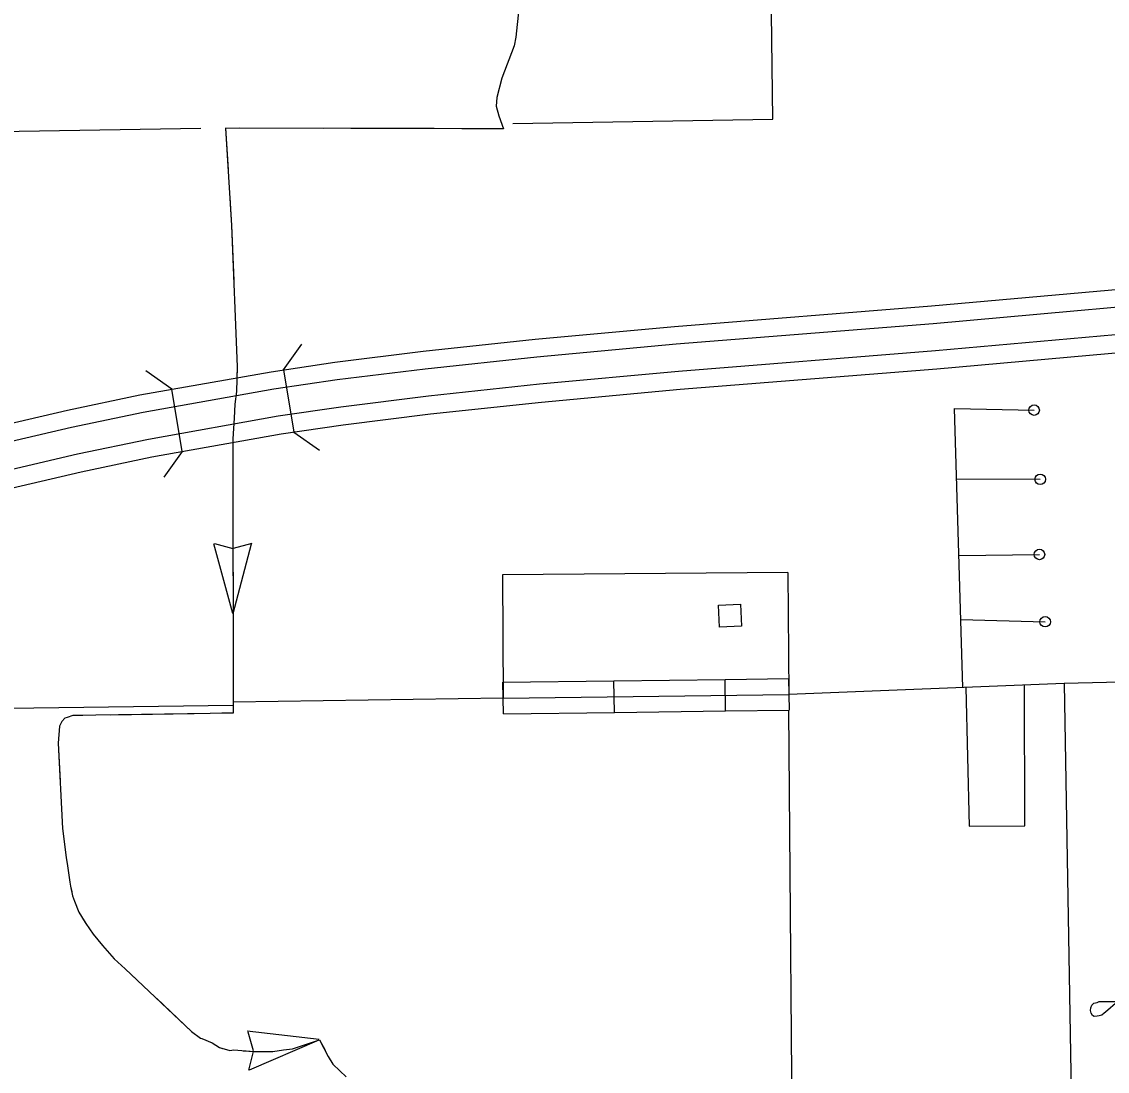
# Model space of a CAD drawing. Extents: x 1084508 to 1142749, y 1057638 to 1093403.
# Drawn here: x 1100010 to 1101630, y 1075801 to 1077367 of the extents above; entities that cross this region are included whole.
import ezdxf

# ---------------------------------------------------------------- set-up
doc = ezdxf.new("R2010")
doc.units = 0
for name, color, linetype in [('Level 19', 7, 'Continuous'), ('Level 32', 7, 'Continuous'), ('Level 33', 7, 'Continuous'), ('Level 35', 7, 'Continuous'), ('Level 39', 7, 'Continuous'), ('Level 4', 7, 'Continuous'), ('Level 43', 7, 'Continuous'), ('Level 5', 7, 'Continuous'), ('Level 56', 7, 'Continuous'), ('Level 6', 7, 'Continuous')]:
    doc.layers.add(name, color=color, linetype=linetype)

msp = doc.modelspace()

# ---------------------------------------------------------------- linework, layer by layer
at = {"layer": 'Level 19'}
for points in [[(1098696.6, 1076278.6), (1098805.9, 1076337.5), (1099003.3, 1076431), (1099222.5, 1076523.6), (1099401.8, 1076592.7), (1099588.6, 1076654.4), (1099735.1, 1076700.3), (1099926.1, 1076752), (1100078.4, 1076787.4), (1100186.2, 1076810.1), (1100382.1, 1076844.8), (1100477.1, 1076859), (1100609.1, 1076875.4), (1100776.1, 1076893.3), (1100984.2, 1076912.3), (1101367.7, 1076943), (1101861.2, 1076987)], [(1101845.2, 1076958.8), (1101370, 1076916.4), (1100986.5, 1076885.8), (1100778.8, 1076866.7), (1100612.2, 1076848.8), (1100480.7, 1076832.5), (1100386.4, 1076818.5), (1100191.3, 1076783.9), (1100084.2, 1076761.4), (1099932.6, 1076726.2), (1099742.5, 1076674.7), (1099596.8, 1076629), (1099410.8, 1076567.6), (1099232.5, 1076498.9), (1099014.2, 1076406.6), (1098818, 1076313.7), (1098696.9, 1076248.5)], [(1101843.4, 1076917.7), (1101373.4, 1076875.8), (1100990, 1076845.1), (1100782.8, 1076826.1), (1100616.9, 1076808.3), (1100486.2, 1076792.1), (1100392.9, 1076778.2), (1100199.1, 1076743.8), (1100093, 1076721.5), (1099942.5, 1076686.6), (1099754, 1076635.5), (1099609.3, 1076590.1), (1099424.6, 1076529.1), (1099247.8, 1076461), (1099030.8, 1076369.4), (1098836.4, 1076277.3), (1098703.1, 1076205.5), (1098697.5, 1076202.4)], [(1098697.8, 1076172), (1098715.9, 1076182.1), (1098848.5, 1076253.5), (1099041.7, 1076345), (1099257.8, 1076436.3), (1099433.5, 1076504), (1099617.5, 1076564.7), (1099761.5, 1076609.9), (1099949.1, 1076660.7), (1100098.8, 1076695.5), (1100204.1, 1076717.6), (1100397.2, 1076751.9), (1100489.8, 1076765.7), (1100619.9, 1076781.8), (1100785.5, 1076799.5), (1100992.3, 1076818.5), (1101375.6, 1076849.2), (1101831.2, 1076889.8)]]:
    msp.add_lwpolyline(points, dxfattribs=at)
at = {"layer": 'Level 32'}
for p, q in [((1100728.7, 1076334.2), (1100728.1, 1076381.3)), ((1100894.4, 1076336.4), (1100893.8, 1076383.4)), ((1101060.1, 1076338.5), (1101059.5, 1076385.6))]:
    msp.add_line(p, q, dxfattribs=at)
for points in [[(1100728.1, 1076381.3), (1100893.8, 1076383.4)], [(1100893.8, 1076383.4), (1101059.5, 1076385.6)], [(1101059.5, 1076385.6), (1101154.5, 1076386.9)], [(1101154.4, 1076386.9), (1101155, 1076339.8)], [(1100728.4, 1076357.7), (1101154.7, 1076363.3)], [(1100728.7, 1076334.2), (1100894.4, 1076336.4)], [(1100894.4, 1076336.4), (1101060.1, 1076338.5)], [(1101060.1, 1076338.5), (1101155, 1076339.8)]]:
    msp.add_lwpolyline(points, dxfattribs=at)
at = {"layer": 'Level 33'}
for points in [[(1101414.2, 1076373.4), (1101402, 1076790), (1101520.7, 1076787.5)], [(1101405.1, 1076685.1), (1101529.8, 1076684.2)], [(1101408.4, 1076570.5), (1101528.6, 1076572.1)], [(1101411.2, 1076475.1), (1101537.2, 1076471.7)], [(1101797.6, 1076385), (1101565.3, 1076379.3), (1101154.7, 1076363.3)], [(1101645.7, 1075905.1), (1101627.2, 1075889.2), (1101625.1, 1075887.8), (1101621.7, 1075884.8), (1101618, 1075883.4), (1101614.6, 1075882.9), (1101610.2, 1075882.7), (1101607.9, 1075884.2), (1101605.6, 1075887.6), (1101604.7, 1075891.6), (1101605.2, 1075895.4), (1101606.6, 1075899.3), (1101609.9, 1075902.3), (1101614.6, 1075903.7), (1101618, 1075904.8), (1101645.7, 1075905.1)]]:
    msp.add_lwpolyline(points, dxfattribs=at)
for centre in [(1101520.7, 1076787.5), (1101529.8, 1076684.2), (1101528.6, 1076572.1), (1101537.2, 1076471.7)]:
    msp.add_circle(centre, 7.85, dxfattribs=at)
at = {"layer": 'Level 35'}
msp.add_lwpolyline([(1100751.9, 1077386.2), (1100747.5, 1077343.8), (1100745, 1077331.1), (1100726.4, 1077282.7), (1100719.2, 1077254.1), (1100717.9, 1077240.8), (1100721.7, 1077226.5), (1100728.9, 1077207.3)], dxfattribs=at)
at = {"layer": 'Level 39'}
for p, q in [((1100400.5, 1076847.6), (1100427.8, 1076886)), ((1100233.8, 1076818.6), (1100195.4, 1076845.9)), ((1100400.5, 1076847.6), (1100416.1, 1076754.8)), ((1100249.4, 1076725.8), (1100233.8, 1076818.6)), ((1100416.1, 1076754.8), (1100454.4, 1076727.5)), ((1100249.4, 1076725.8), (1100222.1, 1076687.4))]:
    msp.add_line(p, q, dxfattribs=at)
at = {"layer": 'Level 4'}
msp.add_lwpolyline([(1100277.4, 1077207.7), (1099463.6, 1077194.2), (1098661.1, 1077176.7)], dxfattribs=at)
at = {"layer": 'Level 43'}
for p, q in [((1100324.9, 1076483.8), (1100296.8, 1076587.7)), ((1100297.5, 1076588.6), (1100325.2, 1076581.2)), ((1100325.4, 1076484), (1100353.1, 1076588.1)), ((1100353.2, 1076588.6), (1100325.5, 1076581.1)), ((1100453.6, 1075848.1), (1100346.6, 1075860.7)), ((1100347.4, 1075859.6), (1100355.3, 1075832.1)), ((1100453.3, 1075847.1), (1100349.6, 1075802.5)), ((1100348.7, 1075802.4), (1100355.7, 1075830.2))]:
    msp.add_line(p, q, dxfattribs=at)
for points in [[(1100314.3, 1077208.3), (1100323.2, 1077062.8), (1100331.5, 1076852.2), (1100330.4, 1076815.3), (1100328.1, 1076796.3), (1100326.8, 1076775.4), (1100324.8, 1076744.5), (1100325.7, 1076335.3), (1100086.1, 1076331.6), (1100078, 1076329), (1100074.3, 1076327.6), (1100070.1, 1076322.7), (1100066.3, 1076315.9), (1100064.3, 1076290.6), (1100070.7, 1076163.3), (1100076.5, 1076120.1), (1100078.3, 1076107.3), (1100081.6, 1076083.2), (1100082.8, 1076077.2), (1100086, 1076062.9), (1100088.6, 1076054.8), (1100095.3, 1076038.4), (1100105.5, 1076021.2), (1100116.6, 1076005.7), (1100130.6, 1075988.6), (1100147.9, 1075968.6), (1100164.6, 1075953.6), (1100263.5, 1075860.4), (1100276.9, 1075850.3), (1100278.8, 1075849.7), (1100294.2, 1075843.5), (1100305.2, 1075836.1), (1100320.5, 1075832.1), (1100326.4, 1075832.7), (1100357.1, 1075830.2), (1100362.1, 1075830.2), (1100384.8, 1075830.5), (1100400.7, 1075832.8), (1100414.2, 1075834.4), (1100454.5, 1075847.8), (1100467.5, 1075822.9), (1100474, 1075811.5), (1100484.9, 1075801.3), (1100494.1, 1075792.6)], [(1100728.9, 1077207.3), (1100314.3, 1077208.3)], [(1100314.3, 1077208.3), (1100318.1, 1077146.2)], [(1100459.6, 1077207.9), (1100335.3, 1077208.2)], [(1100625.3, 1077207.5), (1100501, 1077207.8)], [(1100728.9, 1077207.3), (1100666.7, 1077207.4)], [(1100320.7, 1077104.9), (1100323.2, 1077062.8), (1100326.5, 1076980.7)], [(1100328.1, 1076939.3), (1100331.5, 1076852.2), (1100331, 1076835.8)], [(1100324.8, 1076739), (1100325, 1076649.6)], [(1100325.1, 1076608.2), (1100325.4, 1076483.9)], [(1100325.4, 1076442.5), (1100325.7, 1076335.3), (1100308.5, 1076335.1)], [(1100101.4, 1076331.8), (1100086.1, 1076331.6), (1100078, 1076329), (1100074.3, 1076327.6), (1100070.1, 1076322.7), (1100066.3, 1076315.9), (1100064.3, 1076290.6), (1100067.2, 1076233.7)], [(1100205, 1076333.4), (1100142.8, 1076332.5)], [(1100267.1, 1076334.4), (1100205, 1076333.4)], [(1100069.3, 1076192.3), (1100070.7, 1076163.3), (1100076.5, 1076120.1), (1100078.3, 1076107.3), (1100081.6, 1076083.2), (1100082.8, 1076077.2), (1100084.6, 1076069.1)], [(1100099.8, 1076030.8), (1100105.5, 1076021.2), (1100116.6, 1076005.7), (1100130.6, 1075988.6), (1100147.9, 1075968.6), (1100164.6, 1075953.6), (1100181.4, 1075937.8)], [(1100211.6, 1075909.3), (1100263.5, 1075860.4), (1100276.9, 1075850.3), (1100278.8, 1075849.7), (1100294.2, 1075843.5), (1100305.2, 1075836.1), (1100309.4, 1075835)], [(1100340.3, 1075831.6), (1100357.1, 1075830.2), (1100362.1, 1075830.2), (1100384.8, 1075830.5), (1100400.7, 1075832.8), (1100414.2, 1075834.4), (1100454.5, 1075847.8), (1100462.7, 1075832.2)]]:
    msp.add_lwpolyline(points, dxfattribs=at)
at = {"layer": 'Level 5'}
msp.add_lwpolyline([(1101161.3, 1075552.6), (1101154.9, 1076339.8)], dxfattribs=at)
at = {"layer": 'Level 56'}
msp.add_lwpolyline([(1101051.4, 1076463.6), (1101049.9, 1076496.3), (1101082.7, 1076497.7), (1101084.1, 1076465.1)], close=True, dxfattribs=at)
at = {"layer": 'Level 6'}
for points in [[(1100742.6, 1077215.3), (1101131, 1077221.7), (1101109.8, 1078882.6), (1101109.8, 1078892), (1101924.5, 1078902), (1102456.7, 1078914.7), (1102457.2, 1078896.3), (1102483.8, 1077837.3), (1102495.1, 1077249)], [(1100325.6, 1076351.7), (1100325.7, 1076346.5), (1099507.1, 1076335.7), (1099504.2, 1076547.9)], [(1101153.2, 1076545.1), (1100727.3, 1076541.9), (1100728.4, 1076357.7), (1100325.6, 1076351.7)], [(1101153.2, 1076545.1), (1101154.7, 1076363.3)], [(1101565.3, 1076379.3), (1101579.9, 1075537.4)], [(1101418.6, 1076373.6), (1101423.6, 1076166.7), (1101506.7, 1076167.3), (1101506.6, 1076377.9)]]:
    msp.add_lwpolyline(points, dxfattribs=at)

doc.saveas('drawing.dxf')
